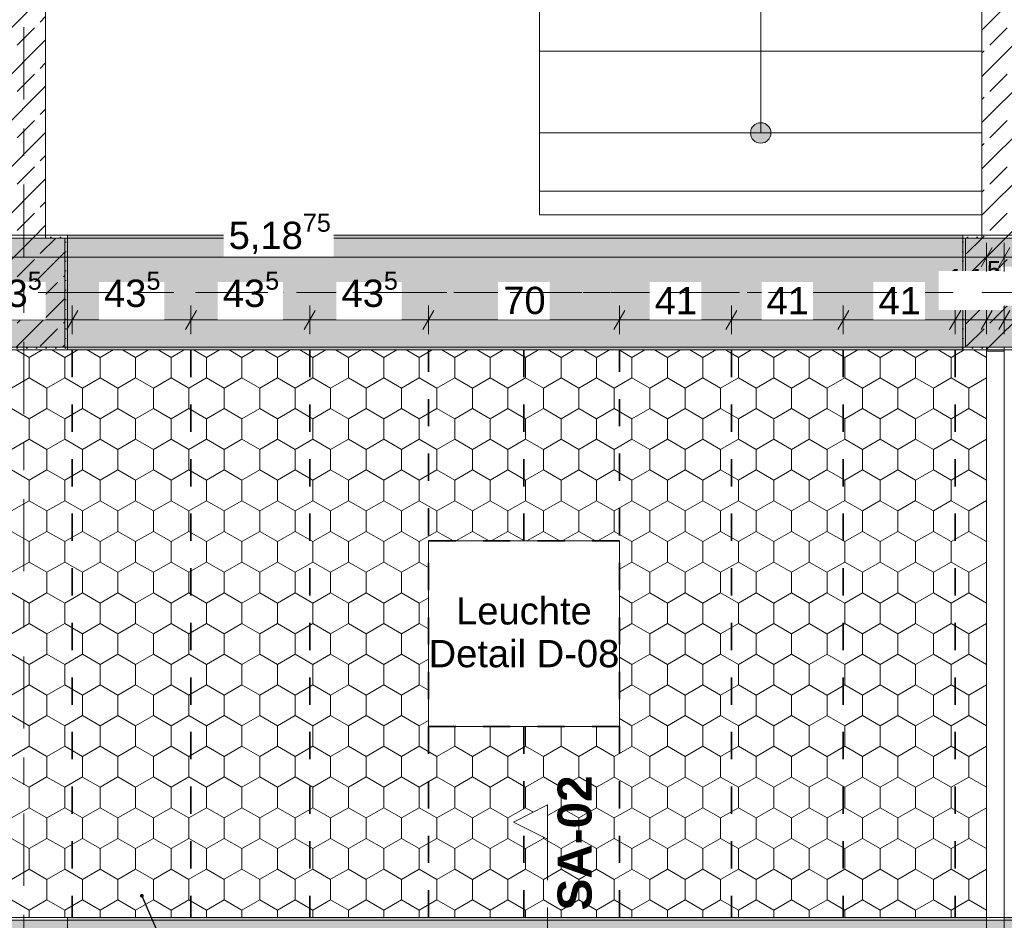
# Model space of a CAD drawing. Header units: metres. Extents: x -3.6 to 85.2, y -11 to 16.8.
# Tile 439 of 508: x 47.3 to 50.9, y 6 to 9.3. Entities that reach past the tile are written whole.
import ezdxf

# ---------------------------------------------------------------- set-up
doc = ezdxf.new("R2010")
doc.units = ezdxf.units.M
doc.header["$MEASUREMENT"] = 0
for name, pattern in [('Achse', [0.2, 0.1, -0.05, 0, -0.05]), ('Punktlinie weit', [0.06, 0.01, -0.05]), ('Schnittlinie', [0.3, 0.15, -0.075, 0, -0.075]), ('Strichlinie doppelt', [0.546806, 0.264583, -0.105833, 0.070556, -0.105833]), ('Wipeout_Contour', [1, 0, -1])]:
    doc.linetypes.add(name, pattern=pattern)
for name, color, linetype in [('154 - Bemaßung_ Beschriftung.Ausbau - Deckenspiegel', 7, 'Continuous'), ('203 - Marker.Schnitt - Ausbaudetail SA', 7, 'Continuous'), ('451 - Universal.Achsen Raster', 7, 'Continuous'), ('605 - Struktur.Wand Innen', 7, 'Continuous'), ('607 - Struktur.Stütze', 7, 'Continuous'), ('608 - Struktur.Träger', 7, 'Continuous'), ('610 - Struktur.Treppe_ Rampe', 7, 'Continuous'), ('Neubau_154 - Bemaßung_ Beschriftung.Ausbau - Deckenspiegel', 7, 'Continuous'), ('Neubau_651 - Abdeckung.Decke abgehängt_ bekleidet', 7, 'Continuous'), ('Neubau_804 - HKLSE.Elektrik', 7, 'Continuous')]:
    doc.layers.add(name, color=color, linetype=linetype)
doc.styles.add('ERSTELLTER_STIL_1', font='txt')
doc.styles.add('ERSTELLTER_STIL_2', font='txt')
doc.dimstyles.new('ERSTELLTER_STIL__1', dxfattribs={"dimtxt": 0.1, "dimasz": 0.0532, "dimexe": 0.18, "dimexo": 0.0625, "dimgap": 0, "dimtad": 1, "dimtih": 1, "dimtoh": 1, "dimzin": 0, "dimdsep": 46, "dimtxsty": 'ERSTELLTER_STIL_2', "dimblk": 'ARROWHEAD_2', "dimblk1": 'ARROWHEAD_2', "dimblk2": 'ARROWHEAD_2', "dimcen": 0.09, "dimse1": 1, "dimse2": 1, "dimclrd": 7, "dimclre": 7, "dimclrt": 7, "dimazin": 0, "dimtfac": 1, "dimtdec": 4, "dimtmove": 0, "dimatfit": 3, "dimfxl": 1, "dimtolj": 1, "dimtzin": 0, "dimarcsym": 0})
doc.dimstyles.new('ERSTELLTER_STIL__2', dxfattribs={"dimtxt": 0.1, "dimasz": 0.0532, "dimexe": 0.18, "dimexo": 0.0625, "dimgap": 0, "dimtad": 1, "dimtih": 1, "dimtoh": 1, "dimzin": 0, "dimdsep": 46, "dimtxsty": 'ERSTELLTER_STIL_2', "dimblk": 'ARROWHEAD_2', "dimblk1": 'ARROWHEAD_2', "dimblk2": 'ARROWHEAD_2', "dimcen": 0.09, "dimse1": 1, "dimse2": 1, "dimclrd": 7, "dimclre": 7, "dimclrt": 7, "dimazin": 0, "dimtfac": 1, "dimtdec": 4, "dimtmove": 2, "dimatfit": 3, "dimfxl": 1, "dimtolj": 1, "dimtzin": 0, "dimarcsym": 0})
doc.dimstyles.new('ERSTELLTER_STIL__5', dxfattribs={"dimtxt": 0.18, "dimasz": 0.02736, "dimexe": 0.18, "dimexo": 0.0625, "dimgap": 0, "dimtad": 0, "dimtih": 1, "dimtoh": 1, "dimdec": 4, "dimzin": 0, "dimdsep": 46, "dimcen": 0.09, "dimadec": 0, "dimazin": 0, "dimtfac": 1, "dimtdec": 4, "dimtmove": 0, "dimatfit": 3, "dimldrblk": 'ARROWHEAD_11', "dimfxl": 1, "dimtolj": 1, "dimtzin": 0, "dimarcsym": 0})
pattern_1 = [(45, (0, 0), (-0.08485281, 0.08485281), []), (45, (-0.04243, 0.04243), (-0.08485281, 0.08485281), [0.09, -0.03])]
pattern_2 = [(45, (0, 0), (-0.01767767, 0.01767767), [0, -0.025])]

# ---------------------------------------------------------------- blocks, each defined once
blk = doc.blocks.new('*D347')
at = {"layer": '154 - Bemaßung_ Beschriftung.Ausbau - Deckenspiegel', "color": 7, "linetype": 'Continuous', "lineweight": 5}
for p, q in [((47.0927, 8.235), (47.0523, 8.165)), ((47.0725, 8.1475), (47.0725, 8.2525)), ((47.5277, 8.235), (47.4873, 8.165)), ((47.5075, 8.1475), (47.5075, 8.2525)), ((47.0725, 8.2), (47.5075, 8.2))]:
    blk.add_line(p, q, dxfattribs=at)
at = {"color": 254, "linetype": 'Wipeout_Contour', "lineweight": 0, "ltscale": 192.039986}
blk.add_wipeout([(47.1703, 8.2012), (47.4097, 8.2012), (47.4097, 8.3387), (47.1703, 8.3387)], dxfattribs=at).dxf.layer = '154 - Bemaßung_ Beschriftung.Ausbau - Deckenspiegel'
at = {"layer": '154 - Bemaßung_ Beschriftung.Ausbau - Deckenspiegel', "color": 7, "lineweight": 5, "insert": (47.1891, 8.2183), "char_height": 0.1, "attachment_point": 7, "style": 'ERSTELLTER_STIL_2'}
blk.add_mtext('\\A1;{\\pql;\\fArial|b0|i0|c0|p38;43\\fArial|b0|i0|c0|p38;\\A1{\\H.66x;\\S5^  ;}}', dxfattribs=at)
blk = doc.blocks.new('ARROWHEAD_2')
at = {"color": 0, "linetype": 'Continuous', "lineweight": 0}
for p, q in [((0, 0), (-1, 0)), ((-0.378, -0.655), (0.378, 0.655))]:
    blk.add_line(p, q, dxfattribs=at)
blk = doc.blocks.new('*D348')
at = {"layer": '154 - Bemaßung_ Beschriftung.Ausbau - Deckenspiegel', "color": 7, "linetype": 'Continuous', "lineweight": 5}
for p, q in [((47.5277, 8.235), (47.4873, 8.165)), ((47.5075, 8.1475), (47.5075, 8.2525)), ((47.9627, 8.235), (47.9223, 8.165)), ((47.9425, 8.1475), (47.9425, 8.2525)), ((47.5075, 8.2), (47.9425, 8.2))]:
    blk.add_line(p, q, dxfattribs=at)
at = {"color": 254, "linetype": 'Wipeout_Contour', "lineweight": 0, "ltscale": 193.754136}
blk.add_wipeout([(47.6053, 8.2012), (47.8447, 8.2012), (47.8447, 8.3387), (47.6053, 8.3387)], dxfattribs=at).dxf.layer = '154 - Bemaßung_ Beschriftung.Ausbau - Deckenspiegel'
at = {"layer": '154 - Bemaßung_ Beschriftung.Ausbau - Deckenspiegel', "color": 7, "lineweight": 5, "insert": (47.6241, 8.2183), "char_height": 0.1, "attachment_point": 7, "style": 'ERSTELLTER_STIL_2'}
blk.add_mtext('\\A1;{\\pql;\\fArial|b0|i0|c0|p38;43\\fArial|b0|i0|c0|p38;\\A1{\\H.66x;\\S5^  ;}}', dxfattribs=at)
blk = doc.blocks.new('*D349')
at = {"layer": '154 - Bemaßung_ Beschriftung.Ausbau - Deckenspiegel', "color": 7, "linetype": 'Continuous', "lineweight": 5}
for p, q in [((47.9627, 8.235), (47.9223, 8.165)), ((47.9425, 8.1475), (47.9425, 8.2525)), ((48.3977, 8.235), (48.3573, 8.165)), ((48.3775, 8.1475), (48.3775, 8.2525)), ((47.9425, 8.2), (48.3775, 8.2))]:
    blk.add_line(p, q, dxfattribs=at)
at = {"color": 254, "linetype": 'Wipeout_Contour', "lineweight": 0, "ltscale": 195.468692}
blk.add_wipeout([(48.0403, 8.2012), (48.2797, 8.2012), (48.2797, 8.3387), (48.0403, 8.3387)], dxfattribs=at).dxf.layer = '154 - Bemaßung_ Beschriftung.Ausbau - Deckenspiegel'
at = {"layer": '154 - Bemaßung_ Beschriftung.Ausbau - Deckenspiegel', "color": 7, "lineweight": 5, "insert": (48.0591, 8.2183), "char_height": 0.1, "attachment_point": 7, "style": 'ERSTELLTER_STIL_2'}
blk.add_mtext('\\A1;{\\pql;\\fArial|b0|i0|c0|p38;43\\fArial|b0|i0|c0|p38;\\A1{\\H.66x;\\S5^  ;}}', dxfattribs=at)
blk = doc.blocks.new('*D350')
at = {"layer": '154 - Bemaßung_ Beschriftung.Ausbau - Deckenspiegel', "color": 7, "linetype": 'Continuous', "lineweight": 5}
for p, q in [((48.3977, 8.235), (48.3573, 8.165)), ((48.3775, 8.1475), (48.3775, 8.2525)), ((48.8327, 8.235), (48.7923, 8.165)), ((48.8125, 8.1475), (48.8125, 8.2525)), ((48.3775, 8.2), (48.8125, 8.2))]:
    blk.add_line(p, q, dxfattribs=at)
at = {"color": 254, "linetype": 'Wipeout_Contour', "lineweight": 0, "ltscale": 197.183693}
blk.add_wipeout([(48.4753, 8.2012), (48.7147, 8.2012), (48.7147, 8.3387), (48.4753, 8.3387)], dxfattribs=at).dxf.layer = '154 - Bemaßung_ Beschriftung.Ausbau - Deckenspiegel'
at = {"layer": '154 - Bemaßung_ Beschriftung.Ausbau - Deckenspiegel', "color": 7, "lineweight": 5, "insert": (48.494, 8.2183), "char_height": 0.1, "attachment_point": 7, "style": 'ERSTELLTER_STIL_2'}
blk.add_mtext('\\A1;{\\pql;\\fArial|b0|i0|c0|p38;43\\fArial|b0|i0|c0|p38;\\A1{\\H.66x;\\S5^  ;}}', dxfattribs=at)
blk = doc.blocks.new('*D351')
at = {"layer": '154 - Bemaßung_ Beschriftung.Ausbau - Deckenspiegel', "color": 7, "linetype": 'Continuous', "lineweight": 5}
for p, q in [((48.8327, 8.235), (48.7923, 8.165)), ((48.8125, 8.1475), (48.8125, 8.2525)), ((49.5327, 8.235), (49.4923, 8.165)), ((49.5125, 8.1475), (49.5125, 8.2525)), ((48.8125, 8.2), (49.5125, 8.2))]:
    blk.add_line(p, q, dxfattribs=at)
at = {"color": 254, "linetype": 'Wipeout_Contour', "lineweight": 0, "ltscale": 199.421952}
blk.add_wipeout([(49.0678, 8.2012), (49.2571, 8.2012), (49.2571, 8.3387), (49.0678, 8.3387)], dxfattribs=at).dxf.layer = '154 - Bemaßung_ Beschriftung.Ausbau - Deckenspiegel'
at = {"layer": '154 - Bemaßung_ Beschriftung.Ausbau - Deckenspiegel', "color": 7, "lineweight": 5, "insert": (49.0866, 8.22), "char_height": 0.1, "attachment_point": 7, "style": 'ERSTELLTER_STIL_2'}
blk.add_mtext('\\A1;{\\pql;\\fArial|b0|i0|c0|p38;70}', dxfattribs=at)
blk = doc.blocks.new('*D352')
at = {"layer": '154 - Bemaßung_ Beschriftung.Ausbau - Deckenspiegel', "color": 7, "linetype": 'Continuous', "lineweight": 5}
for p, q in [((49.5327, 8.235), (49.4923, 8.165)), ((49.5125, 8.1475), (49.5125, 8.2525)), ((49.9427, 8.235), (49.9023, 8.165)), ((49.9225, 8.1475), (49.9225, 8.2525)), ((49.5125, 8.2), (49.9225, 8.2))]:
    blk.add_line(p, q, dxfattribs=at)
at = {"color": 254, "linetype": 'Wipeout_Contour', "lineweight": 0, "ltscale": 201.611491}
blk.add_wipeout([(49.6229, 8.2012), (49.8121, 8.2012), (49.8121, 8.3387), (49.6229, 8.3387)], dxfattribs=at).dxf.layer = '154 - Bemaßung_ Beschriftung.Ausbau - Deckenspiegel'
at = {"layer": '154 - Bemaßung_ Beschriftung.Ausbau - Deckenspiegel', "color": 7, "lineweight": 5, "insert": (49.6416, 8.22), "char_height": 0.1, "attachment_point": 7, "style": 'ERSTELLTER_STIL_2'}
blk.add_mtext('\\A1;{\\pql;\\fArial|b0|i0|c0|p38;41}', dxfattribs=at)
blk = doc.blocks.new('*D353')
at = {"layer": '154 - Bemaßung_ Beschriftung.Ausbau - Deckenspiegel', "color": 7, "linetype": 'Continuous', "lineweight": 5}
for p, q in [((49.9427, 8.235), (49.9023, 8.165)), ((49.9225, 8.1475), (49.9225, 8.2525)), ((50.3527, 8.235), (50.3123, 8.165)), ((50.3325, 8.1475), (50.3325, 8.2525)), ((49.9225, 8.2), (50.3325, 8.2))]:
    blk.add_line(p, q, dxfattribs=at)
at = {"color": 254, "linetype": 'Wipeout_Contour', "lineweight": 0, "ltscale": 203.229426}
blk.add_wipeout([(50.0329, 8.2012), (50.2221, 8.2012), (50.2221, 8.3387), (50.0329, 8.3387)], dxfattribs=at).dxf.layer = '154 - Bemaßung_ Beschriftung.Ausbau - Deckenspiegel'
at = {"layer": '154 - Bemaßung_ Beschriftung.Ausbau - Deckenspiegel', "color": 7, "lineweight": 5, "insert": (50.0516, 8.22), "char_height": 0.1, "attachment_point": 7, "style": 'ERSTELLTER_STIL_2'}
blk.add_mtext('\\A1;{\\pql;\\fArial|b0|i0|c0|p38;41}', dxfattribs=at)
blk = doc.blocks.new('*D354')
at = {"layer": '154 - Bemaßung_ Beschriftung.Ausbau - Deckenspiegel', "color": 7, "linetype": 'Continuous', "lineweight": 5}
for p, q in [((50.3527, 8.235), (50.3123, 8.165)), ((50.3325, 8.1475), (50.3325, 8.2525)), ((50.7627, 8.235), (50.7223, 8.165)), ((50.7425, 8.1475), (50.7425, 8.2525)), ((50.3325, 8.2), (50.7425, 8.2))]:
    blk.add_line(p, q, dxfattribs=at)
at = {"color": 254, "linetype": 'Wipeout_Contour', "lineweight": 0, "ltscale": 205.906717}
blk.add_wipeout([(50.6823, 8.2365), (50.917, 8.2365), (50.917, 8.3793), (50.6823, 8.3793)], dxfattribs=at).dxf.layer = '154 - Bemaßung_ Beschriftung.Ausbau - Deckenspiegel'
at = {"color": 254, "linetype": 'Wipeout_Contour', "lineweight": 0, "ltscale": 204.847664}
blk.add_wipeout([(50.4429, 8.2012), (50.6321, 8.2012), (50.6321, 8.3387), (50.4429, 8.3387)], dxfattribs=at).dxf.layer = '154 - Bemaßung_ Beschriftung.Ausbau - Deckenspiegel'
at = {"layer": '154 - Bemaßung_ Beschriftung.Ausbau - Deckenspiegel', "color": 7, "lineweight": 5, "char_height": 0.1, "attachment_point": 7, "style": 'ERSTELLTER_STIL_2'}
for s, insert in [('\\A1;{\\pql;\\fArial|b0|i0|c0|p38;11\\fArial|b0|i0|c0|p38;\\A1{\\H.66x;\\S5^  ;}}', (50.7037, 8.2568)), ('\\A1;{\\pql;\\fArial|b0|i0|c0|p38;41}', (50.4616, 8.22))]:
    blk.add_mtext(s, dxfattribs=dict(at, insert=insert))
blk = doc.blocks.new('*D355')
at = {"layer": '154 - Bemaßung_ Beschriftung.Ausbau - Deckenspiegel', "color": 7, "linetype": 'Continuous', "lineweight": 5}
for p, q in [((50.7627, 8.235), (50.7223, 8.165)), ((50.7425, 8.1475), (50.7425, 8.2525)), ((50.8373, 8.165), (50.8777, 8.235)), ((50.8575, 8.1475), (50.8575, 8.2525)), ((50.7425, 8.2), (50.8575, 8.2)), ((50.8575, 8.2), (50.8917, 8.2))]:
    blk.add_line(p, q, dxfattribs=at)
at = {"color": 254, "linetype": 'Wipeout_Contour', "lineweight": 0, "ltscale": 205.906717}
blk.add_wipeout([(50.6823, 8.2365), (50.917, 8.2365), (50.917, 8.3793), (50.6823, 8.3793)], dxfattribs=at).dxf.layer = '154 - Bemaßung_ Beschriftung.Ausbau - Deckenspiegel'
blk = doc.blocks.new('*D356')
at = {"layer": '154 - Bemaßung_ Beschriftung.Ausbau - Deckenspiegel', "color": 7, "linetype": 'Continuous', "lineweight": 5}
for p, q in [((50.9427, 8.235), (50.9023, 8.165)), ((50.9225, 8.1475), (50.9225, 8.2525)), ((51.0452, 8.235), (51.0048, 8.165)), ((51.025, 8.1475), (51.025, 8.2525)), ((50.8883, 8.2), (50.9225, 8.2)), ((50.9225, 8.2), (51.025, 8.2))]:
    blk.add_line(p, q, dxfattribs=at)
at = {"color": 254, "linetype": 'Wipeout_Contour', "lineweight": 0, "ltscale": 206.935472}
blk.add_wipeout([(50.9102, 8.2527), (51.205, 8.2527), (51.205, 8.3955), (50.9102, 8.3955)], dxfattribs=at).dxf.layer = '154 - Bemaßung_ Beschriftung.Ausbau - Deckenspiegel'
at = {"layer": '154 - Bemaßung_ Beschriftung.Ausbau - Deckenspiegel', "color": 7, "lineweight": 5, "insert": (50.9317, 8.2725), "char_height": 0.1, "attachment_point": 7, "style": 'ERSTELLTER_STIL_2'}
blk.add_mtext('\\A1;{\\pql;\\fArial|b0|i0|c0|p38;10\\fArial|b0|i0|c0|p38;\\A1{\\H.66x;\\S25^  ;}}', dxfattribs=at)
blk = doc.blocks.new('*D357')
at = {"layer": '154 - Bemaßung_ Beschriftung.Ausbau - Deckenspiegel', "color": 7, "linetype": 'Continuous', "lineweight": 5}
for p, q in [((51.0452, 8.235), (51.0048, 8.165)), ((51.025, 8.1475), (51.025, 8.2525)), ((51.4952, 8.235), (51.4548, 8.165)), ((51.475, 8.1475), (51.475, 8.2525)), ((51.025, 8.2), (51.475, 8.2))]:
    blk.add_line(p, q, dxfattribs=at)
at = {"color": 254, "linetype": 'Wipeout_Contour', "lineweight": 0, "ltscale": 206.935472}
blk.add_wipeout([(50.9102, 8.2527), (51.205, 8.2527), (51.205, 8.3955), (50.9102, 8.3955)], dxfattribs=at).dxf.layer = '154 - Bemaßung_ Beschriftung.Ausbau - Deckenspiegel'
at = {"color": 254, "linetype": 'Wipeout_Contour', "lineweight": 0, "ltscale": 207.859039}
blk.add_wipeout([(51.2013, 8.2086), (51.3959, 8.2086), (51.3959, 8.3515), (51.2013, 8.3515)], dxfattribs=at).dxf.layer = '154 - Bemaßung_ Beschriftung.Ausbau - Deckenspiegel'
at = {"layer": '154 - Bemaßung_ Beschriftung.Ausbau - Deckenspiegel', "color": 7, "lineweight": 5, "insert": (51.2227, 8.23), "char_height": 0.1, "attachment_point": 7, "style": 'ERSTELLTER_STIL_2'}
blk.add_mtext('\\A1;{\\pql;\\fArial|b0|i0|c0|p38;45}', dxfattribs=at)
blk = doc.blocks.new('*D440')
at = {"layer": '154 - Bemaßung_ Beschriftung.Ausbau - Deckenspiegel', "color": 7, "linetype": 'Continuous', "lineweight": 5}
for p, q in [((45.67, 8.3775), (45.67, 8.4825)), ((50.8575, 8.3775), (50.8575, 8.4825)), ((45.6902, 8.465), (45.6498, 8.395)), ((50.8373, 8.395), (50.8777, 8.465)), ((45.6358, 8.43), (45.67, 8.43)), ((45.67, 8.43), (50.8575, 8.43)), ((50.8575, 8.43), (50.8917, 8.43))]:
    blk.add_line(p, q, dxfattribs=at)
at = {"color": 254, "linetype": 'Wipeout_Contour', "lineweight": 0, "ltscale": 196.034623}
blk.add_wipeout([(48.0619, 8.4312), (48.4656, 8.4312), (48.4656, 8.5687), (48.0619, 8.5687)], dxfattribs=at).dxf.layer = '154 - Bemaßung_ Beschriftung.Ausbau - Deckenspiegel'
at = {"layer": '154 - Bemaßung_ Beschriftung.Ausbau - Deckenspiegel', "color": 7, "lineweight": 5, "insert": (48.0806, 8.4306), "char_height": 0.1, "attachment_point": 7, "style": 'ERSTELLTER_STIL_2'}
blk.add_mtext('\\A1;{\\pql;\\fArial|b0|i0|c0|p38;5,18\\fArial|b0|i0|c0|p38;\\A1{\\H.66x;\\S75^  ;}}', dxfattribs=at)
blk = doc.blocks.new('*D441')
at = {"layer": '154 - Bemaßung_ Beschriftung.Ausbau - Deckenspiegel', "color": 7, "linetype": 'Continuous', "lineweight": 5}
for p, q in [((50.9225, 8.3775), (50.9225, 8.4825)), ((54.69, 8.3775), (54.69, 8.4825)), ((50.9427, 8.465), (50.9023, 8.395)), ((54.6698, 8.395), (54.7102, 8.465)), ((50.8883, 8.43), (50.9225, 8.43)), ((50.9225, 8.43), (54.69, 8.43)), ((54.69, 8.43), (54.7242, 8.43))]:
    blk.add_line(p, q, dxfattribs=at)
at = {"color": 254, "linetype": 'Wipeout_Contour', "lineweight": 0, "ltscale": 213.951858}
blk.add_wipeout([(52.6044, 8.4312), (53.0081, 8.4312), (53.0081, 8.5687), (52.6044, 8.5687)], dxfattribs=at).dxf.layer = '154 - Bemaßung_ Beschriftung.Ausbau - Deckenspiegel'
at = {"layer": '154 - Bemaßung_ Beschriftung.Ausbau - Deckenspiegel', "color": 7, "lineweight": 5, "insert": (52.6231, 8.4306), "char_height": 0.1, "attachment_point": 7, "style": 'ERSTELLTER_STIL_2'}
blk.add_mtext('\\A1;{\\pql;\\fArial|b0|i0|c0|p38;3,76\\fArial|b0|i0|c0|p38;\\A1{\\H.66x;\\S75^  ;}}', dxfattribs=at)
blk = doc.blocks.new('ARROWHEAD_11')
at = {"color": 0, "linetype": 'Continuous', "lineweight": 0}
blk.add_line((0, 0), (-1, 0), dxfattribs=at)
at = {"color": 0, "linetype": 'Continuous', "lineweight": 0, "const_width": 0.25, "flags": 128}
blk.add_lwpolyline([(-0.125, 0, 1), (0.125, 0, 1)], format="xyb", close=True, dxfattribs=at)

msp = doc.modelspace()

# ---------------------------------------------------------------- hatches: boundary and pattern name
at = {"layer": '605 - Struktur.Wand Innen', "linetype": 'Continuous', "lineweight": 0, "true_color": 0x000000}
h = msp.add_hatch(dxfattribs=at)
h.set_pattern_fill('Beton__Stahlbeton_0001', color=18, style=0, pattern_type=2)
h.set_pattern_definition(pattern_1)
h.paths.add_polyline_path([(47.41, 13), (47.24, 13), (47.24, 8.5), (47.41, 8.5)])
h = msp.add_hatch(dxfattribs=at)
h.set_pattern_fill('Beton__Stahlbeton_0001', color=18, style=0, pattern_type=2)
h.set_pattern_definition(pattern_1)
h.paths.add_polyline_path([(50.84, 8.5), (51.01, 8.5), (51.01, 13), (50.84, 13)])
at = {"layer": '607 - Struktur.Stütze', "linetype": 'Continuous', "lineweight": 0, "true_color": 0x000000}
h = msp.add_hatch(dxfattribs=at)
h.set_pattern_fill('Gips_0001', color=18, style=0, pattern_type=2)
h.set_pattern_definition(pattern_2)
h.paths.add_polyline_path([(47.17, 8.09), (47.49, 8.09), (47.49, 8.51), (47.41, 8.51), (47.41, 8.5), (47.48, 8.5), (47.48, 8.1), (47.18, 8.1), (47.18, 8.5), (47.24, 8.5), (47.24, 8.51), (47.17, 8.51)])
h = msp.add_hatch(dxfattribs=at)
h.set_pattern_fill('Beton__Stahlbeton_0001', color=18, style=0, pattern_type=2)
h.set_pattern_definition(pattern_1)
h.paths.add_polyline_path([(47.18, 8.1), (47.48, 8.1), (47.48, 8.5), (47.18, 8.5)])
h = msp.add_hatch(dxfattribs=at)
h.set_pattern_fill('Gips_0001', color=18, style=0, pattern_type=2)
h.set_pattern_definition(pattern_2)
h.paths.add_polyline_path([(50.77, 8.09), (50.8575, 8.09), (50.8575, 8.1), (50.78, 8.1), (50.78, 8.5), (50.84, 8.5), (50.84, 8.51), (50.77, 8.51)])
h = msp.add_hatch(dxfattribs=at)
h.set_pattern_fill('Beton__Stahlbeton_0001', color=18, style=0, pattern_type=2)
h.set_pattern_definition(pattern_1)
h.paths.add_polyline_path([(50.78, 8.1), (51.08, 8.1), (51.08, 8.5), (50.78, 8.5)])
h = msp.add_hatch(dxfattribs=at)
h.set_pattern_fill('Gips_0001', color=18, style=0, pattern_type=2)
h.set_pattern_definition(pattern_2)
h.paths.add_polyline_path([(47.49, 6.01), (47.17, 6.01), (47.17, 5.2775), (47.18, 5.2775), (47.18, 6), (47.48, 6), (47.48, 5.2), (47.385, 5.2), (47.385, 5.19), (47.49, 5.19)])
at = {"layer": '608 - Struktur.Träger', "linetype": 'Continuous', "lineweight": 0, "true_color": 0x000000}
h = msp.add_hatch(dxfattribs=at)
h.set_pattern_fill('Gips_0001', color=18, style=0, pattern_type=2)
h.set_pattern_definition(pattern_2)
h.paths.add_polyline_path([(47.49, 8.51), (47.49, 8.5), (50.77, 8.5), (50.77, 8.51)])
h = msp.add_hatch(dxfattribs=at)
h.set_pattern_fill('Gips_0001', color=18, style=0, pattern_type=2)
h.set_pattern_definition(pattern_2)
h.paths.add_polyline_path([(47.49, 8.09), (50.77, 8.09), (50.77, 8.1), (47.49, 8.1)])
h = msp.add_hatch(dxfattribs=at)
h.set_pattern_fill('Beton__Stahlbeton_0001', color=18, style=0, pattern_type=2)
h.set_pattern_definition(pattern_1)
h.paths.add_polyline_path([(0.69, 6), (0.38, 6), (0.38, 5.8), (0.69, 5.8), (7.57, 5.8), (7.89, 5.8), (11.17, 5.8), (11.49, 5.8), (14.86, 5.8), (15.02, 5.8), (18.37, 5.8), (18.69, 5.8), (22.04, 5.8), (22.2, 5.8), (25.57, 5.8), (25.89, 5.8), (32.77, 5.8), (33.09, 5.8), (36.46, 5.8), (36.6, 5.8), (39.97, 5.8), (40.29, 5.8), (47.17, 5.8), (47.49, 5.8), (54.37, 5.8), (54.69, 5.8), (58.06, 5.8), (58.195, 5.8), (61.57, 5.8), (61.88, 5.8), (61.88, 6), (61.57, 6), (54.69, 6), (54.37, 6), (50.9225, 6), (50.8575, 6), (47.49, 6), (47.17, 6), (40.29, 6), (39.97, 6), (33.09, 6), (32.77, 6), (25.89, 6), (25.57, 6), (18.69, 6), (18.37, 6), (11.49, 6), (11.17, 6), (7.89, 6), (7.57, 6)])
h = msp.add_hatch(dxfattribs=at)
h.set_pattern_fill('Gips_0001', color=18, style=0, pattern_type=2)
h.set_pattern_definition(pattern_2)
h.paths.add_polyline_path([(47.49, 6.01), (47.49, 6), (50.8575, 6), (50.8575, 6.01)])
h = msp.add_hatch(dxfattribs=at)
h.set_pattern_fill('Gips_0001', color=18, style=0, pattern_type=2)
h.set_pattern_definition(pattern_2)
h.paths.add_polyline_path([(54.37, 6.01), (50.9225, 6.01), (50.9225, 6), (54.37, 6)])
at = {"layer": '610 - Struktur.Treppe_ Rampe', "linetype": 'Continuous', "lineweight": 0, "true_color": 0x000000}
msp.add_hatch(color=18, dxfattribs=at).paths.add_polyline_path([(50.0675, 8.885, 1), (49.9925, 8.885, 1)])
at = {"layer": 'Neubau_651 - Abdeckung.Decke abgehängt_ bekleidet', "linetype": 'Continuous', "lineweight": 13, "true_color": 0xffbfbf}
h = msp.add_hatch(dxfattribs=at)
h.set_pattern_fill('sechseckig_0001', color=254, style=0, pattern_type=2)
h.set_pattern_definition([(90, (0, 0), (-0.12990375, 0), [0.075, -0.15]), (90, (-0.06495, 0.1125), (-0.12990375, 0), [0.075, -0.15]), (150, (5e-18, 0.075), (0.06495188, 0.11249995), [0.075, -0.15]), (150, (-0.1299, 0.075), (0.06495188, 0.11249995), [0.075, -0.15]), (210, (0, 0), (-0.06495187, 0.11249995), [0.075, -0.15]), (210, (-0.1299, 8e-18), (-0.06495187, 0.11249995), [0.075, -0.15])])
h.paths.add_polyline_path([(45.67, 6.135), (45.67, 6.01), (50.8575, 6.01), (50.8575, 8.09), (45.67, 8.09)])
h.paths.add_polyline_path([(48.8125, 7.39), (49.5125, 7.39), (49.5125, 6.71), (48.8125, 6.71)], flags=0)

# ---------------------------------------------------------------- linework, layer by layer
at = {"layer": '203 - Marker.Schnitt - Ausbaudetail SA', "color": 7, "linetype": 'Schnittlinie', "lineweight": 13}
msp.add_line((49.2491, 6.2975), (49.2491, 4.763), dxfattribs=at)
at = {"layer": '605 - Struktur.Wand Innen', "color": 7, "linetype": 'Continuous', "lineweight": 18, "flags": 128}
for points in [[(47.41, 8.5), (47.41, 13)], [(50.84, 13), (50.84, 8.5)]]:
    msp.add_lwpolyline(points, dxfattribs=at)
at = {"layer": '607 - Struktur.Stütze', "color": 7, "linetype": 'Continuous', "lineweight": 5, "flags": 128}
for points in [[(47.24, 8.51), (47.17, 8.51), (47.17, 8.09), (47.49, 8.09), (47.49, 8.51), (47.41, 8.51)], [(50.84, 8.51), (50.77, 8.51), (50.77, 8.09), (50.8575, 8.09)], [(47.385, 5.19), (47.49, 5.19), (47.49, 6.01), (47.17, 6.01), (47.17, 5.2775)]]:
    msp.add_lwpolyline(points, dxfattribs=at)
at = {"layer": '607 - Struktur.Stütze', "color": 7, "linetype": 'Continuous', "lineweight": 13, "flags": 128}
for points in [[(47.18, 8.1), (47.48, 8.1), (47.48, 8.5), (47.18, 8.5)], [(50.78, 8.1), (51.08, 8.1), (51.08, 8.5), (50.78, 8.5)]]:
    msp.add_lwpolyline(points, close=True, dxfattribs=at)
at = {"layer": '608 - Struktur.Träger', "color": 7, "linetype": 'Continuous', "lineweight": 13}
for p, q in [((0.38, 8.51), (61.88, 8.51)), ((47.49, 8.5), (47.17, 8.5)), ((50.77, 8.5), (47.49, 8.5)), ((51.09, 8.5), (50.77, 8.5)), ((0.38, 6.01), (61.88, 6.01)), ((47.49, 6), (47.17, 6)), ((50.8575, 6), (47.49, 6)), ((50.9225, 6), (50.8575, 6)), ((54.37, 6), (50.9225, 6))]:
    msp.add_line(p, q, dxfattribs=at)
at = {"layer": '608 - Struktur.Träger', "color": 7, "linetype": 'Continuous', "lineweight": 5}
for p, q in [((47.49, 8.51), (47.49, 8.5)), ((50.77, 8.51), (47.49, 8.51)), ((50.77, 8.51), (50.77, 8.5)), ((47.49, 8.1), (47.49, 8.09)), ((50.77, 8.09), (47.49, 8.09)), ((50.77, 8.1), (50.77, 8.09)), ((47.49, 6.01), (47.49, 6)), ((50.8575, 6.01), (47.49, 6.01)), ((50.8575, 6.01), (50.8575, 6)), ((50.9225, 6.01), (50.9225, 6)), ((54.37, 6.01), (50.9225, 6.01))]:
    msp.add_line(p, q, dxfattribs=at)
at = {"layer": '608 - Struktur.Träger', "color": 7, "linetype": 'Achse', "lineweight": 9}
msp.add_line((0.38, 8.3), (61.88, 8.3), dxfattribs=at)
at = {"layer": '610 - Struktur.Treppe_ Rampe', "color": 7, "linetype": 'Continuous', "lineweight": 13}
for p, q in [((49.22, 11.885), (49.22, 8.885)), ((50.84, 8.885), (50.84, 11.885)), ((49.22, 8.885), (49.22, 8.585)), ((50.84, 8.585), (50.84, 8.885)), ((49.22, 8.6722), (50.84, 8.6722)), ((49.22, 8.585), (50.84, 8.585))]:
    msp.add_line(p, q, dxfattribs=at)
at = {"layer": '610 - Struktur.Treppe_ Rampe', "color": 7, "linetype": 'Continuous', "lineweight": 18}
for p, q in [((50.03, 9.185), (50.03, 11.885)), ((49.22, 9.485), (49.22, 9.185)), ((50.84, 9.185), (50.84, 9.485)), ((50.84, 9.185), (49.22, 9.185)), ((49.22, 9.185), (49.22, 8.885)), ((49.22, 9.185), (50.84, 9.185)), ((50.03, 8.885), (50.03, 9.185)), ((50.84, 8.885), (50.84, 9.185)), ((49.22, 8.885), (50.84, 8.885))]:
    msp.add_line(p, q, dxfattribs=at)
at = {"layer": '610 - Struktur.Treppe_ Rampe', "color": 7, "linetype": 'Continuous', "lineweight": 18, "flags": 128}
msp.add_lwpolyline([(50.0675, 8.885, 1), (49.9925, 8.885, 1)], format="xyb", close=True, dxfattribs=at)
at = {"layer": 'Neubau_651 - Abdeckung.Decke abgehängt_ bekleidet', "color": 1, "linetype": 'Achse', "lineweight": 35}
for p, q in [((47.5075, 8.09), (47.5075, 6.01)), ((47.9425, 8.09), (47.9425, 6.01)), ((48.3775, 8.09), (48.3775, 6.01)), ((48.8125, 6.01), (48.8125, 8.09)), ((49.1625, 8.09), (49.1625, 7.39)), ((49.5125, 6.01), (49.5125, 8.09)), ((49.9225, 8.09), (49.9225, 6.01)), ((50.3325, 8.09), (50.3325, 6.01)), ((50.7425, 8.09), (50.7425, 6.01)), ((48.8125, 7.39), (49.5125, 7.39)), ((48.8125, 6.71), (49.5125, 6.71)), ((49.1625, 6.71), (49.1625, 6.01))]:
    msp.add_line(p, q, dxfattribs=at)
at = {"layer": 'Neubau_651 - Abdeckung.Decke abgehängt_ bekleidet', "color": 1, "linetype": 'Punktlinie weit', "lineweight": 13, "flags": 128}
for points in [[(45.67, 6.135), (45.67, 6.01), (50.8575, 6.01), (50.8575, 8.09), (45.67, 8.09)], [(48.8125, 7.39), (49.5125, 7.39), (49.5125, 6.71), (48.8125, 6.71)]]:
    msp.add_lwpolyline(points, close=True, dxfattribs=at)
at = {"layer": 'Neubau_804 - HKLSE.Elektrik', "color": 1, "linetype": 'Continuous', "lineweight": 13, "flags": 128}
msp.add_lwpolyline([(48.8125, 6.71), (49.5125, 6.71), (49.5125, 7.39), (48.8125, 7.39)], close=True, dxfattribs=at)

# ---------------------------------------------------------------- texts
at = {"layer": '154 - Bemaßung_ Beschriftung.Ausbau - Deckenspiegel', "color": 7, "linetype": 'Continuous', "lineweight": 9, "insert": (49.1625, 7.0549), "char_height": 0.1, "attachment_point": 5, "line_spacing_factor": 0.940294, "style": 'ERSTELLTER_STIL_2'}
msp.add_mtext('\\A1;{\\pqc;\\fArial|b0|i0|c0|p38;Leuchte\\P\\pqc;\\fArial|b0|i0|c0|p38;Detail\\fArial|b0|i0|c0|p38; \\fArial|b0|i0|c0|p38;D-08}', dxfattribs=at)
at = {"layer": '203 - Marker.Schnitt - Ausbaudetail SA', "color": 7, "lineweight": 13, "insert": (49.4124, 6.0359), "char_height": 0.125, "attachment_point": 7, "rotation": 90, "style": 'ERSTELLTER_STIL_1'}
msp.add_mtext('\\A1;{\\pql;\\pt0;\\fArial|b1|i0|c0|p38;SA-02}', dxfattribs=at)

# ---------------------------------------------------------------- leaders
at = {"layer": 'Neubau_154 - Bemaßung_ Beschriftung.Ausbau - Deckenspiegel', "color": 1, "linetype": 'Continuous', "lineweight": 13, "annotation_type": 0, "has_hookline": 1, "hookline_direction": 0, "text_width": 1.3167}
msp.add_leader([(47.7625, 6.0899), (47.9561, 5.642), (48.0089, 5.642)], dimstyle='ERSTELLTER_STIL__5', dxfattribs=at)

# ---------------------------------------------------------------- next in the draw order: wipeouts: each hides what was drawn before it
at = {"color": 254, "linetype": 'Wipeout_Contour', "lineweight": 0, "ltscale": 148.358543}
msp.add_wipeout([(49.2491, 6.4225), (49.1241, 6.36), (49.2491, 6.2975)], dxfattribs=at).dxf.layer = '203 - Marker.Schnitt - Ausbaudetail SA'
at = {"color": 254, "linetype": 'Wipeout_Contour', "lineweight": 0, "ltscale": 206.127122}
msp.add_wipeout([(50.9225, 8.1), (50.8575, 8.1), (50.8575, 8.085), (50.9225, 8.085)], dxfattribs=at).dxf.layer = '605 - Struktur.Wand Innen'

# ---------------------------------------------------------------- next in the draw order: hatches: boundary and pattern name
at = {"layer": '605 - Struktur.Wand Innen', "linetype": 'Continuous', "lineweight": 0, "true_color": 0x000000}
h = msp.add_hatch(dxfattribs=at)
h.set_pattern_fill('MW_Ziegel_0001', color=18, style=0, pattern_type=2)
h.set_pattern_definition([(45, (0, 0), (-0.06363961, 0.06363961), [])])
h.paths.add_polyline_path([(50.9225, 8.1), (50.8575, 8.1), (50.8575, 8.085), (50.9225, 8.085)])
at = {"layer": '608 - Struktur.Träger', "linetype": 'Continuous', "lineweight": 0, "true_color": 0x000000}
h = msp.add_hatch(dxfattribs=at)
h.set_pattern_fill('Beton__Stahlbeton_0001', color=18, style=0, pattern_type=2)
h.set_pattern_definition(pattern_1)
h.paths.add_polyline_path([(0.69, 8.5), (0.38, 8.5), (0.38, 8.1), (0.69, 8.1), (7.57, 8.1), (7.89, 8.1), (11.17, 8.1), (11.49, 8.1), (14.77, 8.1), (15.09, 8.1), (18.37, 8.1), (18.69, 8.1), (25.57, 8.1), (25.89, 8.1), (29.25, 8.1), (29.39, 8.1), (32.77, 8.1), (33.09, 8.1), (36.47, 8.1), (36.59, 8.1), (39.97, 8.1), (40.29, 8.1), (47.17, 8.1), (47.49, 8.1), (50.77, 8.1), (51.09, 8.1), (54.37, 8.1), (54.69, 8.1), (61.57, 8.1), (61.88, 8.1), (61.88, 8.5), (61.57, 8.5), (58.195, 8.5), (58.05, 8.5), (54.69, 8.5), (54.37, 8.5), (51.09, 8.5), (50.77, 8.5), (47.49, 8.5), (47.17, 8.5), (40.29, 8.5), (39.97, 8.5), (36.59, 8.5), (36.47, 8.5), (33.09, 8.5), (32.77, 8.5), (29.39, 8.5), (29.25, 8.5), (25.89, 8.5), (25.57, 8.5), (22.2, 8.5), (22.05, 8.5), (18.69, 8.5), (18.37, 8.5), (15.09, 8.5), (14.77, 8.5), (11.49, 8.5), (11.17, 8.5), (7.89, 8.5), (7.57, 8.5)])

# ---------------------------------------------------------------- next in the draw order: linework, layer by layer
at = {"layer": '203 - Marker.Schnitt - Ausbaudetail SA', "color": 7, "linetype": 'Continuous', "lineweight": 13, "flags": 128}
msp.add_lwpolyline([(49.2491, 6.4225), (49.2491, 6.2975), (49.1241, 6.36)], close=True, dxfattribs=at)
at = {"layer": '605 - Struktur.Wand Innen', "color": 7, "linetype": 'Continuous', "lineweight": 18}
msp.add_line((50.8575, 8.085), (50.9225, 8.085), dxfattribs=at)
at = {"layer": '605 - Struktur.Wand Innen', "color": 7, "linetype": 'Continuous', "lineweight": 13}
for p, q in [((50.8575, 8.085), (50.8575, 5.925)), ((50.9225, 5.925), (50.9225, 8.085))]:
    msp.add_line(p, q, dxfattribs=at)
at = {"layer": '605 - Struktur.Wand Innen', "color": 7, "linetype": 'Continuous', "lineweight": 18, "flags": 128}
for points in [[(50.8575, 8.1), (50.8575, 8.085)], [(50.9225, 8.085), (50.9225, 8.1)]]:
    msp.add_lwpolyline(points, dxfattribs=at)
at = {"layer": '608 - Struktur.Träger', "color": 7, "linetype": 'Continuous', "lineweight": 13}
msp.add_line((0.38, 8.09), (61.88, 8.09), dxfattribs=at)
at = {"layer": '608 - Struktur.Träger', "color": 7, "linetype": 'Continuous', "lineweight": 13, "flags": 128}
msp.add_lwpolyline([(61.88, 8.1), (61.57, 8.1), (54.69, 8.1), (54.37, 8.1), (51.09, 8.1), (50.77, 8.1), (47.49, 8.1), (47.17, 8.1), (40.29, 8.1), (39.97, 8.1), (36.59, 8.1), (36.47, 8.1), (33.09, 8.1), (32.77, 8.1), (29.39, 8.1)], dxfattribs=at)

# ---------------------------------------------------------------- next in the draw order: dimensions: what is measured, and where the dimension line sits
at = {"layer": '154 - Bemaßung_ Beschriftung.Ausbau - Deckenspiegel', "color": 7, "linetype": 'Continuous', "lineweight": 5}
dim = msp.add_linear_dim(base=(47.5074999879, 8.1999822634), p1=(47.0724999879, 8.0899822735), p2=(47.5074999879, 8.0899822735), dimstyle='ERSTELLTER_STIL__1', dxfattribs=at)
dim.commit()
dim.dimension.update_dxf_attribs({"geometry": '*D347', "text_midpoint": (47.4003662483, 8.2699822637), "dimtype": 160})

# ---------------------------------------------------------------- next in the draw order: dimensions: what is measured, and where the dimension line sits
dim = msp.add_linear_dim(base=(47.9424999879, 8.1999822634), p1=(47.5074999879, 8.0899822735), p2=(47.9424999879, 8.0899822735), dimstyle='ERSTELLTER_STIL__1', dxfattribs=at)
dim.commit()
dim.dimension.update_dxf_attribs({"geometry": '*D348', "text_midpoint": (47.8353662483, 8.2699822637), "dimtype": 160})

# ---------------------------------------------------------------- next in the draw order: dimensions: what is measured, and where the dimension line sits
dim = msp.add_linear_dim(base=(48.37747, 8.19998), p1=(47.9425, 8.08998), p2=(48.37747, 8.08998), dimstyle='ERSTELLTER_STIL__1', dxfattribs=at)
dim.commit()
dim.dimension.update_dxf_attribs({"geometry": '*D349', "text_midpoint": (48.27035, 8.26998), "dimtype": 160})

# ---------------------------------------------------------------- next in the draw order: dimensions: what is measured, and where the dimension line sits
dim = msp.add_linear_dim(base=(48.812475, 8.1999822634), p1=(48.377475, 8.0899822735), p2=(48.812475, 8.0899822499), dimstyle='ERSTELLTER_STIL__1', dxfattribs=at)
dim.commit()
dim.dimension.update_dxf_attribs({"geometry": '*D350', "text_midpoint": (48.7053412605, 8.2699822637), "dimtype": 160})

# ---------------------------------------------------------------- next in the draw order: dimensions: what is measured, and where the dimension line sits
dim = msp.add_linear_dim(base=(49.5125, 8.2), p1=(48.8125, 8.09), p2=(49.5125, 8.09), dimstyle='ERSTELLTER_STIL__1', dxfattribs=at)
dim.commit()
dim.dimension.update_dxf_attribs({"geometry": '*D351', "text_midpoint": (49.1628, 8.27), "dimtype": 160})

# ---------------------------------------------------------------- next in the draw order: dimensions: what is measured, and where the dimension line sits
dim = msp.add_linear_dim(base=(49.9225, 8.2), p1=(49.5125, 8.09), p2=(49.9225, 8.09), dimstyle='ERSTELLTER_STIL__1', dxfattribs=at)
dim.commit()
dim.dimension.update_dxf_attribs({"geometry": '*D352', "text_midpoint": (49.7178, 8.27), "dimtype": 160})

# ---------------------------------------------------------------- next in the draw order: dimensions: what is measured, and where the dimension line sits
dim = msp.add_linear_dim(base=(50.3325, 8.2), p1=(49.9225, 8.09), p2=(50.3325, 8.09), dimstyle='ERSTELLTER_STIL__1', dxfattribs=at)
dim.commit()
dim.dimension.update_dxf_attribs({"geometry": '*D353', "text_midpoint": (50.1278, 8.27), "dimtype": 160})

# ---------------------------------------------------------------- next in the draw order: dimensions: what is measured, and where the dimension line sits
dim = msp.add_linear_dim(base=(50.7425, 8.2), p1=(50.3325, 8.09), p2=(50.7425, 8.09), dimstyle='ERSTELLTER_STIL__1', dxfattribs=at)
dim.commit()
dim.dimension.update_dxf_attribs({"geometry": '*D354', "text_midpoint": (50.5378, 8.27), "dimtype": 160})

# ---------------------------------------------------------------- next in the draw order: dimensions: what is measured, and where the dimension line sits
dim = msp.add_linear_dim(base=(50.8575, 8.19998226), p1=(50.74249999, 8.08998227), p2=(50.8575, 8.08998227), dimstyle='ERSTELLTER_STIL__2', dxfattribs=at)
dim.commit()
dim.dimension.update_dxf_attribs({"geometry": '*D355', "text_midpoint": (50.91501937, 8.30791155), "dimtype": 160})

# ---------------------------------------------------------------- next in the draw order: dimensions: what is measured, and where the dimension line sits
dim = msp.add_linear_dim(base=(51.025, 8.2), p1=(50.9225, 8.09), p2=(51.025, 8.09), dimstyle='ERSTELLTER_STIL__2', dxfattribs=at)
dim.commit()
dim.dimension.update_dxf_attribs({"geometry": '*D356', "text_midpoint": (51.1811, 8.3241), "dimtype": 160})

# ---------------------------------------------------------------- next in the draw order: dimensions: what is measured, and where the dimension line sits
for base, p1, p2, dimstyle, picture, middle in [((50.8575, 8.43), (45.67, 8.09), (50.8575, 8.1), 'ERSTELLTER_STIL__1', '*D440', (48.3837, 8.5)), ((51.475, 8.2), (51.025, 8.09), (51.475, 8.09), 'ERSTELLTER_STIL__2', '*D357', (51.299, 8.28))]:
    dim = msp.add_linear_dim(base=base, p1=p1, p2=p2, dimstyle=dimstyle, dxfattribs=at)
    dim.commit()
    dim.dimension.update_dxf_attribs({"geometry": picture, "text_midpoint": middle, "dimtype": 160})

# ---------------------------------------------------------------- next in the draw order: linework, layer by layer
at = {"layer": '451 - Universal.Achsen Raster', "color": 160, "linetype": 'Strichlinie doppelt', "lineweight": 9, "true_color": 0x3232ff}
msp.add_line((47.33, -10.585), (47.33, 16.355), dxfattribs=at)

# ---------------------------------------------------------------- next in the draw order: dimensions: what is measured, and where the dimension line sits
at = {"layer": '154 - Bemaßung_ Beschriftung.Ausbau - Deckenspiegel', "color": 7, "linetype": 'Continuous', "lineweight": 5}
dim = msp.add_linear_dim(base=(54.69, 8.43), p1=(50.9225, 8.1), p2=(54.69, 8.09), dimstyle='ERSTELLTER_STIL__1', dxfattribs=at)
dim.commit()
dim.dimension.update_dxf_attribs({"geometry": '*D441', "text_midpoint": (52.9262, 8.5), "dimtype": 160})

# ---------------------------------------------------------------- next in the draw order: linework, layer by layer
at = {"layer": '451 - Universal.Achsen Raster', "color": 160, "linetype": 'Strichlinie doppelt', "lineweight": 9, "true_color": 0x3232ff}
msp.add_line((64.935, 8.3), (-3.175, 8.3), dxfattribs=at)

doc.saveas('drawing.dxf')
